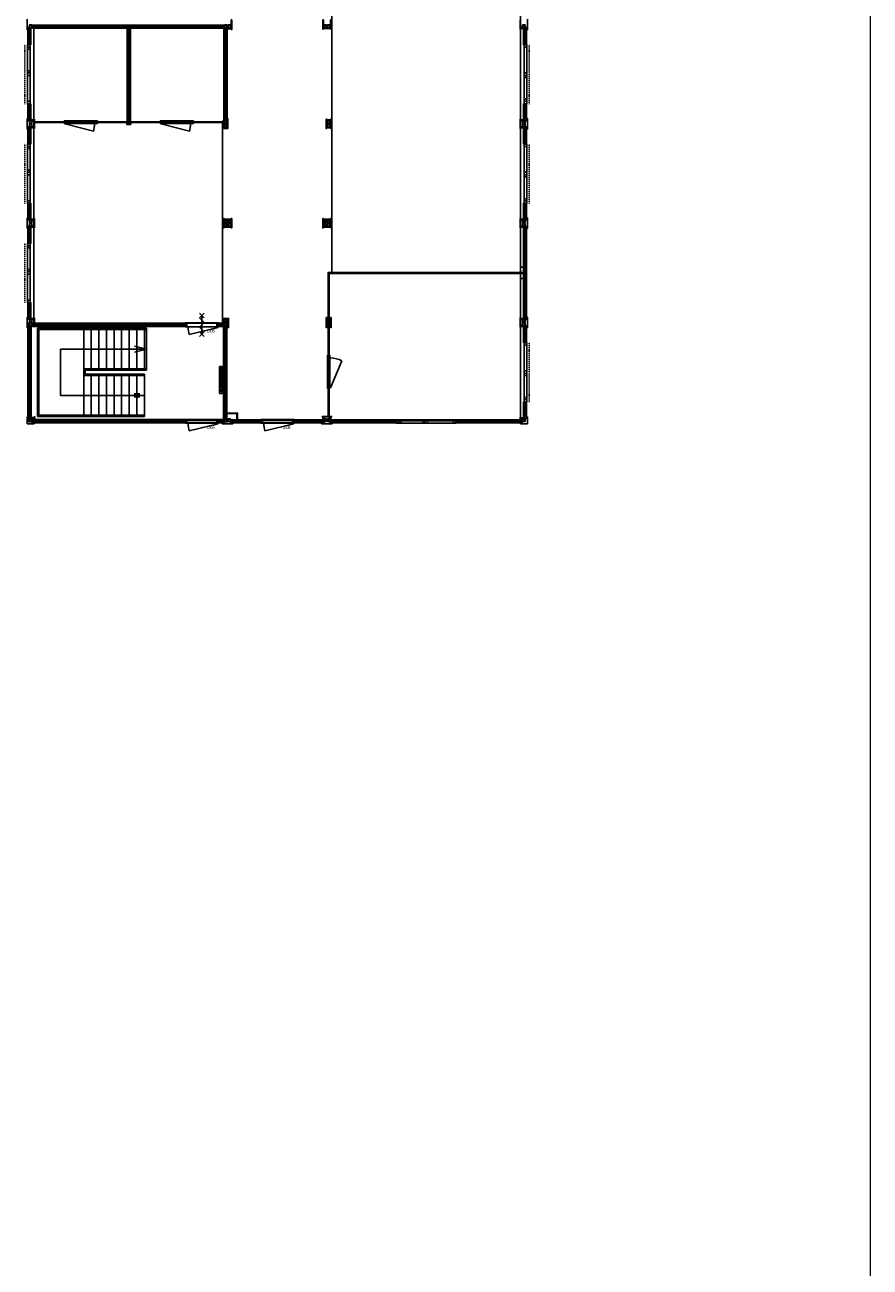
# Model space of a CAD drawing. Header units: inches. Extents: x 15 to 546804, y -66 to 267312.
# Tile 465 of 478: x 493437 to 519052, y 80943 to 118579. Entities that reach past the tile are written whole.
import ezdxf
from ezdxf.enums import TextEntityAlignment as Align

# ---------------------------------------------------------------- set-up
doc = ezdxf.new("R2010")
doc.units = ezdxf.units.IN
doc.header["$MEASUREMENT"] = 0
doc.linetypes.add('DASHDOT', pattern=[1, 0.5, -0.25, 0, -0.25])
doc.linetypes.add('DASHED', pattern=[0.75, 0.5, -0.25])
doc.layers.add('812', color=221, linetype='Continuous', plot=False)
doc.layers.add('hulplijn', color=140, linetype='Continuous', plot=False)
doc.layers.add('A-1030-BE', color=7, linetype='Continuous')
doc.layers.add('inbraakbeveiliging', color=5, linetype='Continuous')
doc.styles.get("Standard").update_dxf_attribs({"font": 'arial.ttf'})
pattern_1 = [(135, (548368.89, -5960.46), (-22.097087, -22.097087), []), (225, (548368.89, -5960.46), (22.097087, -22.097087), [])]
pattern_2 = [(135, (563402.89, -5960.46), (-22.097087, -22.097087), []), (225, (563402.89, -5960.46), (22.097087, -22.097087), [])]
pattern_3 = [(135, (548368.89, -8970.46), (-22.097087, -22.097087), []), (225, (548368.89, -8970.46), (22.097087, -22.097087), [])]

# ---------------------------------------------------------------- blocks, each defined once
blk = doc.blocks.new('BV30ZS')
for points in [[(-354, 71), (-212, -71)], [(-354, -71), (-212, 71)], [(283, 0), (-283, 0)], [(-212, 71), (-71, -71)], [(-71, -71), (71, 71)], [(71, 71), (212, -71)], [(212, 71), (354, -71)], [(212, -71), (354, 71)]]:
    blk.add_lwpolyline(points)
blk = doc.blocks.new('bi.dk.930.100')
for p, q in [((1010, 120), (0, 120)), ((0, 120), (0, 0)), ((0, 0), (1010, 0)), ((50, 120), (50, 0)), ((960, 0), (960, 120)), ((1010, 0), (1010, 120))]:
    blk.add_line(p, q)
at = {"flags": 128}
blk.add_lwpolyline([(17, -15), (889, -226)], dxfattribs=at)
blk.add_arc((24, 29), 902, 343.5738, 357.2113)
blk = doc.blocks.new('elekkachel2000')
for p, q in [((-410, -40), (-410, 40)), ((-410, 40), (410, 40)), ((-375, 25), (-375, -25)), ((-195, 25), (-375, 25)), ((-375, 0), (-195, 0)), ((-195, -25), (-195, 25)), ((-160, 25), (-160, -25)), ((20, 25), (-160, 25)), ((-160, 0), (20, 0)), ((20, -25), (20, 25)), ((55, 25), (55, -25)), ((235, 25), (55, 25)), ((55, 0), (235, 0)), ((235, -25), (235, 25)), ((410, 40), (410, -40)), ((410, -40), (-410, -40)), ((-375, -25), (-195, -25)), ((-160, -25), (20, -25)), ((55, -25), (235, -25))]:
    blk.add_line(p, q)
blk.add_circle((323, 0), 27)

msp = doc.modelspace()

# ---------------------------------------------------------------- hatches: boundary and pattern name
at = {"layer": 'A-1030-BE', "linetype": 'Continuous', "lineweight": 0}
h = msp.add_hatch(dxfattribs=at)
h.set_pattern_fill('ANSI37', scale=250, style=0)
h.set_pattern_definition([(45, (345652.85, 90948.53), (-22.097087, 22.097087), []), (135, (345652.85, 90948.53), (-22.097087, -22.097087), [])])
h.paths.add_polyline_path([(499488, 118479), (493654, 118479), (493654, 118579), (499488, 118579)])
h = msp.add_hatch(dxfattribs=at)
h.set_pattern_fill('ANSI37', scale=250, angle=90, style=0)
h.set_pattern_definition([(135, (548368.89, -2950.46), (-22.097087, -22.097087), []), (225, (548368.89, -2950.46), (22.097087, -22.097087), [])])
h.paths.add_polyline_path([(493529, 118496), (493529, 117978), (493609, 117978), (493609, 118496)])
h = msp.add_hatch(dxfattribs=at)
h.set_pattern_fill('ANSI37', scale=250, angle=90, style=0)
h.set_pattern_definition([(135, (551377.39, -2212.46), (-22.097087, -22.097087), []), (225, (551377.39, -2212.46), (22.097087, -22.097087), [])])
h.paths.add_polyline_path([(496537, 115580), (496537, 118479), (496637, 118479), (496637, 115580)])
h = msp.add_hatch(dxfattribs=at)
h.set_pattern_fill('ANSI37', scale=250, angle=90, style=0)
h.set_pattern_definition([(135, (554310.89, -2229.46), (-22.097087, -22.097087), []), (225, (554310.89, -2229.46), (22.097087, -22.097087), [])])
h.paths.add_polyline_path([(499471, 115672), (499471, 118496), (499571, 118496), (499571, 115672)])
h = msp.add_hatch(dxfattribs=at)
h.set_pattern_fill('ANSI37', scale=250, angle=90, style=0)
h.set_pattern_definition([(135, (563402.89, -2950.46), (-22.097087, -22.097087), []), (225, (563402.89, -2950.46), (22.097087, -22.097087), [])])
h.paths.add_polyline_path([(508563, 118496), (508563, 117978), (508643, 117978), (508643, 118496)])
h = msp.add_hatch(dxfattribs=at)
h.set_pattern_fill('ANSI37', scale=250, angle=90, style=0)
h.set_pattern_definition(pattern_1)
h.paths.add_polyline_path([(493529, 115672), (493529, 116190), (493609, 116190), (493609, 115672)])
h = msp.add_hatch(dxfattribs=at)
h.set_pattern_fill('ANSI37', scale=250, angle=90, style=0)
h.set_pattern_definition(pattern_2)
h.paths.add_polyline_path([(508563, 115672), (508563, 116190), (508643, 116190), (508643, 115672)])
h = msp.add_hatch(dxfattribs=at)
h.set_pattern_fill('ANSI37', scale=250, angle=90, style=0)
h.set_pattern_definition(pattern_1)
h.paths.add_polyline_path([(493529, 115486), (493529, 114968), (493609, 114968), (493609, 115486)])
h = msp.add_hatch(dxfattribs=at)
h.set_pattern_fill('ANSI37', scale=250, angle=90, style=0)
h.set_pattern_definition(pattern_2)
h.paths.add_polyline_path([(508563, 115486), (508563, 114968), (508643, 114968), (508643, 115486)])
h = msp.add_hatch(dxfattribs=at)
h.set_pattern_fill('ANSI37', scale=250, angle=90, style=0)
h.set_pattern_definition(pattern_3)
h.paths.add_polyline_path([(493529, 112662), (493529, 113180), (493609, 113180), (493609, 112662)])
h = msp.add_hatch(dxfattribs=at)
h.set_pattern_fill('ANSI37', scale=250, angle=90, style=0)
h.set_pattern_definition([(135, (563402.89, -6602.976), (-22.097087, -22.097087), []), (225, (563402.89, -6602.976), (22.097087, -22.097087), [])])
h.paths.add_polyline_path([(508563, 112662), (508563, 113180), (508643, 113180), (508643, 112662)])
h = msp.add_hatch(dxfattribs=at)
h.set_pattern_fill('ANSI37', scale=250, angle=90, style=0)
h.set_pattern_definition(pattern_3)
h.paths.add_polyline_path([(493529, 112476), (493529, 111958), (493609, 111958), (493609, 112476)])
h = msp.add_hatch(dxfattribs=at)
h.set_pattern_fill('ANSI37', scale=250, angle=90, style=0)
h.set_pattern_definition(pattern_2)
h.paths.add_polyline_path([(508563, 109652), (508563, 112476), (508643, 112476), (508643, 109652)])
h = msp.add_hatch(dxfattribs=at)
h.set_pattern_fill('ANSI37', scale=250, angle=90, style=0)
h.set_pattern_definition(pattern_1)
h.paths.add_polyline_path([(493529, 109652), (493529, 110170), (493609, 110170), (493609, 109652)])
h = msp.add_hatch(dxfattribs=at)
h.set_pattern_fill('ANSI37', scale=250, style=0)
h.set_pattern_definition([(45, (345664.85, 99990.53), (-22.097087, 22.097087), []), (135, (345664.85, 99990.53), (-22.097087, -22.097087), [])])
h.paths.add_polyline_path([(498299, 109437), (493666, 109437), (493666, 109537), (498299, 109537)])
h = msp.add_hatch(dxfattribs=at)
h.set_pattern_fill('ANSI37', scale=250, style=0)
h.set_pattern_definition([(45, (351307.85, 99990.53), (-22.097087, 22.097087), []), (135, (351307.85, 99990.53), (-22.097087, -22.097087), [])])
h.paths.add_polyline_path([(499476, 109437), (499309, 109437), (499309, 109537), (499476, 109537)])
h = msp.add_hatch(dxfattribs=at)
h.set_pattern_fill('ANSI37', scale=250, angle=90, style=0)
h.set_pattern_definition([(135, (548368.89, -8958.46), (-22.097087, -22.097087), []), (225, (548368.89, -8958.46), (22.097087, -22.097087), [])])
h.paths.add_polyline_path([(493529, 106654), (493529, 109454), (493609, 109454), (493609, 106654)])
h = msp.add_hatch(dxfattribs=at)
h.set_pattern_fill('ANSI37', scale=250, angle=90, style=0)
h.set_pattern_definition([(135, (554298.89, 6889.972), (-22.097087, -22.097087), []), (225, (554298.89, 6889.972), (22.097087, -22.097087), [])])
h.paths.add_polyline_path([(499459, 109454), (499459, 106654), (499559, 106654), (499559, 109454)])
h = msp.add_hatch(dxfattribs=at)
h.set_pattern_fill('ANSI37', scale=250, angle=90, style=0)
h.set_pattern_definition([(135, (563402.89, -6664.46), (-22.097087, -22.097087), []), (225, (563402.89, -6664.46), (22.097087, -22.097087), [])])
h.paths.add_polyline_path([(508563, 108948), (508563, 109466), (508643, 109466), (508643, 108948)])
h = msp.add_hatch(dxfattribs=at)
h.set_pattern_fill('ANSI37', scale=250, angle=90, style=0)
h.set_pattern_definition([(135, (563402.89, -8970.46), (-22.097087, -22.097087), []), (225, (563402.89, -8970.46), (22.097087, -22.097087), [])])
h.paths.add_polyline_path([(508563, 106642), (508563, 107160), (508643, 107160), (508643, 106642)])
h = msp.add_hatch(dxfattribs=at)
h.set_pattern_fill('ANSI37', scale=250, style=0)
h.set_pattern_definition([(45, (378053.85, 51756.53), (-22.097087, 22.097087), []), (135, (378053.85, 51756.53), (-22.097087, -22.097087), [])])
h.paths.add_polyline_path([(493666, 106597), (498299, 106597), (498299, 106517), (493666, 106517)])
h = msp.add_hatch(dxfattribs=at)
h.set_pattern_fill('ANSI37', scale=250, style=0)
h.set_pattern_definition([(45, (382578.35, 51756.53), (-22.097087, 22.097087), []), (135, (382578.35, 51756.53), (-22.097087, -22.097087), [])])
h.paths.add_polyline_path([(499309, 106597), (499476, 106597), (499476, 106517), (499309, 106517)])
h = msp.add_hatch(dxfattribs=at)
h.set_pattern_fill('ANSI37', scale=250, style=0)
h.set_pattern_definition([(45, (382943.35, 51756.53), (-22.097087, 22.097087), []), (135, (382943.35, 51756.53), (-22.097087, -22.097087), [])])
h.paths.add_polyline_path([(499674, 106597), (500593, 106597), (500593, 106517), (499674, 106517)])
h = msp.add_hatch(dxfattribs=at)
h.set_pattern_fill('ANSI37', scale=250, style=0)
h.set_pattern_definition([(45, (384872.85, 51756.53), (-22.097087, 22.097087), []), (135, (384872.85, 51756.53), (-22.097087, -22.097087), [])])
h.paths.add_polyline_path([(501603, 106597), (502498, 106597), (502498, 106517), (501603, 106517)])
h = msp.add_hatch(dxfattribs=at)
h.set_pattern_fill('ANSI37', scale=250, style=0)
h.set_pattern_definition([(45, (387071.85, 51756.53), (-22.097087, 22.097087), []), (135, (387071.85, 51756.53), (-22.097087, -22.097087), [])])
h.paths.add_polyline_path([(502684, 106597), (504697, 106597), (504697, 106517), (502684, 106517)])
h = msp.add_hatch(dxfattribs=at)
h.set_pattern_fill('ANSI37', scale=250, style=0)
h.set_pattern_definition([(45, (390882.85, 51756.53), (-22.097087, 22.097087), []), (135, (390882.85, 51756.53), (-22.097087, -22.097087), [])])
h.paths.add_polyline_path([(506495, 106597), (508508, 106597), (508508, 106517), (506495, 106517)])

# ---------------------------------------------------------------- linework, layer by layer
at = {"layer": '812', "color": 7, "elevation": 850}
for points in [[(502744, 121580), (508461, 121580), (508461, 111077), (502744, 111077)], [(493711, 118479), (496537, 118479), (496537, 115645), (493711, 115645)], [(496637, 118479), (499471, 118479), (499471, 115645), (496637, 115645)], [(493711, 115618), (499428, 115618), (499428, 109537), (493711, 109537)], [(502657, 111050), (508461, 111050), (508461, 106609), (502657, 106609)]]:
    msp.add_lwpolyline(points, close=True, dxfattribs=at)
at = {"layer": 'A-1030-BE', "color": 7}
for p, q in [((493506, 118749, 850), (493506, 118429, 850)), ((493507, 118748, 850), (493507, 118429, 850)), ((508665, 118748, 850), (508665, 118429, 850)), ((508666, 118749, 850), (508666, 118429, 850)), ((493506, 118429, 850), (493527, 118429, 850)), ((493507, 118429, 850), (493528, 118429, 850)), ((493527, 118429, 850), (493527, 118409, 850)), ((493528, 118429, 850), (493528, 118409, 850)), ((493529, 118429, 850), (493529, 118409, 850)), ((508643, 118429, 850), (508643, 118409, 850)), ((508665, 118429, 850), (508644, 118429, 850)), ((508666, 118429, 850), (508644, 118429, 850)), ((508644, 118429, 850), (508644, 118409, 850)), ((508644, 118429, 850), (508644, 118409, 850)), ((493506, 115739, 850), (493527, 115739, 850)), ((493506, 115739, 850), (493506, 115419, 850)), ((493507, 115738, 850), (493528, 115738, 850)), ((493507, 115738, 850), (493507, 115419, 850)), ((493527, 115739, 850), (493527, 115758, 850)), ((493528, 115738, 850), (493528, 115759, 850)), ((493529, 115739, 850), (493529, 115758, 850)), ((496527, 115563, 850), (496527, 115588, 850)), ((496527, 115588, 850), (496536, 115588, 850)), ((496644, 115560, 850), (496530, 115560, 850)), ((496536, 115580, 850), (496536, 115588, 850)), ((496638, 115580, 850), (496536, 115580, 850)), ((496638, 115588, 850), (496647, 115588, 850)), ((496638, 115580, 850), (496638, 115588, 850)), ((496647, 115588, 850), (496647, 115563, 850)), ((508643, 115739, 850), (508643, 115758, 850)), ((508644, 115738, 850), (508644, 115759, 850)), ((508644, 115739, 850), (508644, 115758, 850)), ((508666, 115739, 850), (508644, 115739, 850)), ((508665, 115738, 850), (508644, 115738, 850)), ((508665, 115738, 850), (508665, 115419, 850)), ((508666, 115739, 850), (508666, 115419, 850)), ((493506, 115419, 850), (493527, 115419, 850)), ((493507, 115419, 850), (493528, 115419, 850)), ((493527, 115419, 850), (493527, 115399, 850)), ((493528, 115419, 850), (493528, 115399, 850)), ((493529, 115419, 850), (493529, 115399, 850)), ((508643, 115419, 850), (508643, 115399, 850)), ((508665, 115419, 850), (508644, 115419, 850)), ((508666, 115419, 850), (508644, 115419, 850)), ((508644, 115419, 850), (508644, 115399, 850)), ((508644, 115419, 850), (508644, 115399, 850)), ((493506, 112729, 850), (493527, 112729, 850)), ((493506, 112729, 850), (493506, 112409, 850)), ((493507, 112728, 850), (493528, 112728, 850)), ((493507, 112728, 850), (493507, 112409, 850)), ((493527, 112729, 850), (493527, 112748, 850)), ((493528, 112728, 850), (493528, 112749, 850)), ((493529, 112729, 850), (493529, 112748, 850)), ((508643, 112729, 850), (508643, 112748, 850)), ((508644, 112728, 850), (508644, 112749, 850)), ((508644, 112729, 850), (508644, 112748, 850)), ((508666, 112729, 850), (508644, 112729, 850)), ((508665, 112728, 850), (508644, 112728, 850)), ((508665, 112728, 850), (508665, 112409, 850)), ((508666, 112729, 850), (508666, 112409, 850)), ((493506, 112409, 850), (493527, 112409, 850)), ((493507, 112409, 850), (493528, 112409, 850)), ((493527, 112409, 850), (493527, 112389, 850)), ((493528, 112409, 850), (493528, 112389, 850)), ((493529, 112409, 850), (493529, 112389, 850)), ((508643, 112409, 850), (508643, 112389, 850)), ((508665, 112409, 850), (508644, 112409, 850)), ((508666, 112409, 850), (508644, 112409, 850)), ((508644, 112409, 850), (508644, 112389, 850)), ((508644, 112409, 850), (508644, 112389, 850)), ((508461, 111234, 850), (508551, 111234, 850)), ((508461, 110894, 850), (508551, 110894, 850)), ((493506, 109719, 850), (493527, 109719, 850)), ((493506, 109719, 850), (493506, 109399, 850)), ((493507, 109718, 850), (493528, 109718, 850)), ((493507, 109718, 850), (493507, 109399, 850)), ((493527, 109719, 850), (493527, 109738, 850)), ((493528, 109718, 850), (493528, 109739, 850)), ((493529, 109719, 850), (493529, 109738, 850)), ((508643, 109719, 850), (508643, 109738, 850)), ((508644, 109718, 850), (508644, 109739, 850)), ((508644, 109719, 850), (508644, 109738, 850)), ((508666, 109719, 850), (508644, 109719, 850)), ((508665, 109718, 850), (508644, 109718, 850)), ((508665, 109718, 850), (508665, 109399, 850)), ((508666, 109719, 850), (508666, 109399, 850)), ((493506, 109399, 850), (493527, 109399, 850)), ((493507, 109399, 850), (493528, 109399, 850)), ((493527, 109399, 850), (493527, 109379, 850)), ((493528, 109399, 850), (493528, 109379, 850)), ((493529, 109399, 850), (493529, 109379, 850)), ((508643, 109399, 850), (508643, 109379, 850)), ((508665, 109399, 850), (508644, 109399, 850)), ((508666, 109399, 850), (508644, 109399, 850)), ((508644, 109399, 850), (508644, 109379, 850)), ((508644, 109399, 850), (508644, 109379, 850)), ((497121, 108754, 850), (496765, 108849, 850)), ((497121, 108754, 850), (494521, 108754, 850)), ((494521, 108754, 850), (494521, 107354, 850)), ((497121, 108754, 850), (496765, 108658, 850)), ((497061, 107354, 850), (494521, 107354, 850)), ((496917, 107400, 850), (496754, 107400, 850)), ((496917, 107308, 850), (496754, 107308, 850)), ((493506, 106494, 850), (493506, 106704, 850)), ((493506, 106704, 850), (493527, 106704, 850)), ((493507, 106494, 850), (493507, 106703, 850)), ((493507, 106703, 850), (493528, 106703, 850)), ((493527, 106704, 850), (493527, 106723, 850)), ((493528, 106703, 850), (493528, 106724, 850)), ((493528, 106704, 850), (493529, 106704, 850)), ((493529, 106704, 850), (493529, 106723, 850)), ((493715, 106516, 850), (493736, 106516, 850)), ((493715, 106494, 850), (493715, 106516, 850)), ((493716, 106517, 850), (493735, 106517, 850)), ((493716, 106516, 850), (493716, 106517, 850)), ((493716, 106515, 850), (493735, 106515, 850)), ((493716, 106494, 850), (493716, 106515, 850)), ((499422, 106516, 850), (499401, 106516, 850)), ((499421, 106517, 850), (499402, 106517, 850)), ((499421, 106515, 850), (499402, 106515, 850)), ((499421, 106494, 850), (499421, 106515, 850)), ((499422, 106494, 850), (499422, 106516, 850)), ((499740, 106494, 850), (499740, 106516, 850)), ((499740, 106516, 850), (499761, 106516, 850)), ((499741, 106517, 850), (499760, 106517, 850)), ((499741, 106494, 850), (499741, 106515, 850)), ((499741, 106515, 850), (499760, 106515, 850)), ((502432, 106516, 850), (502411, 106516, 850)), ((502431, 106517, 850), (502412, 106517, 850)), ((502431, 106515, 850), (502412, 106515, 850)), ((502431, 106494, 850), (502431, 106515, 850)), ((502432, 106494, 850), (502432, 106516, 850)), ((502750, 106494, 850), (502750, 106516, 850)), ((502750, 106516, 850), (502771, 106516, 850)), ((502751, 106517, 850), (502770, 106517, 850)), ((502751, 106494, 850), (502751, 106515, 850)), ((502751, 106515, 850), (502770, 106515, 850)), ((508457, 106516, 850), (508436, 106516, 850)), ((508456, 106517, 850), (508437, 106517, 850)), ((508456, 106515, 850), (508437, 106515, 850)), ((508456, 106516, 850), (508456, 106517, 850)), ((508456, 106494, 850), (508456, 106515, 850)), ((508457, 106494, 850), (508457, 106516, 850)), ((508643, 106704, 850), (508643, 106723, 850)), ((508644, 106704, 850), (508643, 106704, 850)), ((508644, 106703, 850), (508644, 106724, 850)), ((508644, 106704, 850), (508644, 106723, 850)), ((508666, 106704, 850), (508644, 106704, 850)), ((508665, 106703, 850), (508644, 106703, 850)), ((508665, 106494, 850), (508665, 106703, 850)), ((508666, 106494, 850), (508666, 106704, 850)), ((493716, 106494, 850), (493506, 106494, 850)), ((493715, 106494, 850), (493507, 106494, 850)), ((499421, 106494, 850), (499741, 106494, 850)), ((499422, 106494, 850), (499740, 106494, 850)), ((502751, 106494, 850), (502431, 106494, 850)), ((502750, 106494, 850), (502432, 106494, 850)), ((508456, 106494, 850), (508666, 106494, 850)), ((508457, 106494, 850), (508665, 106494, 850))]:
    msp.add_line(p, q, dxfattribs=at)
at = {"layer": 'A-1030-BE', "color": 7, "linetype": 'Continuous', "lineweight": 25, "ltscale": 10}
for p, q in [((493529, 117978, 850), (493529, 118496, 850)), ((493609, 117978, 850), (493609, 118496, 850)), ((493621, 117978, 850), (493621, 118496, 850)), ((499488, 118479, 850), (493666, 118479, 850)), ((496537, 118479, 850), (496537, 115580, 850)), ((496637, 118479, 850), (496637, 115580, 850)), ((499471, 118484, 850), (499471, 115684, 850)), ((499571, 118484, 850), (499571, 115684, 850)), ((508551, 118496, 850), (508551, 117978, 850)), ((508563, 118496, 850), (508563, 117978, 850)), ((508643, 118496, 850), (508643, 117978, 850)), ((493519, 117988, 850), (493519, 116180, 850)), ((493529, 117988, 850), (493519, 117988, 850)), ((493598, 117906, 850), (493519, 117906, 850)), ((493598, 117846, 850), (493519, 117846, 850)), ((493529, 117988, 850), (493529, 117978, 850)), ((493598, 117978, 850), (493529, 117978, 850)), ((493598, 116190, 850), (493598, 117978, 850)), ((508573, 117978, 850), (508573, 116190, 850)), ((508643, 117978, 850), (508573, 117978, 850)), ((508653, 117906, 850), (508573, 117906, 850)), ((508653, 117988, 850), (508643, 117988, 850)), ((508643, 117978, 850), (508643, 117988, 850)), ((508653, 116180, 850), (508653, 117988, 850)), ((493519, 117185, 850), (493598, 117185, 850)), ((493519, 117125, 850), (493598, 117125, 850)), ((508653, 117125, 850), (508573, 117125, 850)), ((493519, 117043, 850), (493598, 117043, 850)), ((508653, 117043, 850), (508573, 117043, 850)), ((508653, 116983, 850), (508573, 116983, 850)), ((508573, 116322, 850), (508653, 116322, 850)), ((493519, 116262, 850), (493598, 116262, 850)), ((493519, 116180, 850), (493529, 116180, 850)), ((493529, 116190, 850), (493529, 116180, 850)), ((493529, 116190, 850), (493598, 116190, 850)), ((493529, 115672, 850), (493529, 116190, 850)), ((493609, 115672, 850), (493609, 116190, 850)), ((493621, 115672, 850), (493621, 116190, 850)), ((508551, 116190, 850), (508551, 115672, 850)), ((508563, 116190, 850), (508563, 115672, 850)), ((508573, 116262, 850), (508653, 116262, 850)), ((508573, 116190, 850), (508643, 116190, 850)), ((508643, 116180, 850), (508643, 116190, 850)), ((508643, 116190, 850), (508643, 115672, 850)), ((508643, 116180, 850), (508653, 116180, 850)), ((494628, 115645, 850), (493729, 115645, 850)), ((494628, 115618, 850), (493729, 115618, 850)), ((495638, 115672, 850), (494628, 115672, 850)), ((494628, 115672, 850), (494628, 115592, 850)), ((494628, 115592, 850), (495638, 115592, 850)), ((494645, 115577, 850), (495515, 115358, 850)), ((494678, 115672, 850), (494678, 115592, 850)), ((495588, 115592, 850), (495588, 115672, 850)), ((495638, 115592, 850), (495638, 115672, 850)), ((496537, 115645, 850), (495638, 115645, 850)), ((496537, 115618, 850), (495638, 115618, 850)), ((496537, 115580, 850), (496637, 115580, 850)), ((497537, 115645, 850), (496637, 115645, 850)), ((497537, 115618, 850), (496637, 115618, 850)), ((498547, 115672, 850), (497537, 115672, 850)), ((497537, 115672, 850), (497537, 115592, 850)), ((497537, 115592, 850), (498547, 115592, 850)), ((497554, 115577, 850), (498424, 115358, 850)), ((497587, 115672, 850), (497587, 115592, 850)), ((498497, 115592, 850), (498497, 115672, 850)), ((498547, 115592, 850), (498547, 115672, 850)), ((499446, 115645, 850), (498547, 115645, 850)), ((499446, 115618, 850), (498547, 115618, 850)), ((493529, 114968, 850), (493529, 115486, 850)), ((493609, 114968, 850), (493609, 115486, 850)), ((493621, 114968, 850), (493621, 115486, 850)), ((508551, 115486, 850), (508551, 114968, 850)), ((508563, 115486, 850), (508563, 114968, 850)), ((508643, 115486, 850), (508643, 114968, 850)), ((493519, 114978, 850), (493519, 113170, 850)), ((493529, 114978, 850), (493519, 114978, 850)), ((493598, 114896, 850), (493519, 114896, 850)), ((493598, 114836, 850), (493519, 114836, 850)), ((493529, 114978, 850), (493529, 114968, 850)), ((493598, 114968, 850), (493529, 114968, 850)), ((493598, 113180, 850), (493598, 114968, 850)), ((508573, 114968, 850), (508573, 113180, 850)), ((508643, 114968, 850), (508573, 114968, 850)), ((508653, 114896, 850), (508573, 114896, 850)), ((508653, 114978, 850), (508643, 114978, 850)), ((508643, 114968, 850), (508643, 114978, 850)), ((508653, 113170, 850), (508653, 114978, 850)), ((493519, 114175, 850), (493598, 114175, 850)), ((493519, 114115, 850), (493598, 114115, 850)), ((508653, 114115, 850), (508573, 114115, 850)), ((493519, 114033, 850), (493598, 114033, 850)), ((508653, 114033, 850), (508573, 114033, 850)), ((508653, 113973, 850), (508573, 113973, 850)), ((508573, 113312, 850), (508653, 113312, 850)), ((493519, 113252, 850), (493598, 113252, 850)), ((493519, 113170, 850), (493529, 113170, 850)), ((493529, 113180, 850), (493529, 113170, 850)), ((493529, 113180, 850), (493598, 113180, 850)), ((493529, 112662, 850), (493529, 113180, 850)), ((493609, 112662, 850), (493609, 113180, 850)), ((493621, 112662, 850), (493621, 113180, 850)), ((508551, 113180, 850), (508551, 112662, 850)), ((508563, 113180, 850), (508563, 112662, 850)), ((508573, 113252, 850), (508653, 113252, 850)), ((508573, 113180, 850), (508643, 113180, 850)), ((508643, 113170, 850), (508643, 113180, 850)), ((508643, 113180, 850), (508643, 112662, 850)), ((508643, 113170, 850), (508653, 113170, 850)), ((493529, 111958, 850), (493529, 112476, 850)), ((493609, 111958, 850), (493609, 112476, 850)), ((493621, 111958, 850), (493621, 112476, 850)), ((508551, 112476, 850), (508551, 109652, 850)), ((508563, 112476, 850), (508563, 109652, 850)), ((508643, 112476, 850), (508643, 109652, 850)), ((493519, 111968, 850), (493519, 110160, 850)), ((493529, 111968, 850), (493519, 111968, 850)), ((493598, 111886, 850), (493519, 111886, 850)), ((493598, 111826, 850), (493519, 111826, 850)), ((493529, 111968, 850), (493529, 111958, 850)), ((493598, 111958, 850), (493529, 111958, 850)), ((493598, 110170, 850), (493598, 111958, 850)), ((493519, 111165, 850), (493598, 111165, 850)), ((493519, 111105, 850), (493598, 111105, 850)), ((502630, 109694, 850), (502630, 111077, 850)), ((502630, 111077, 850), (508551, 111077, 850)), ((502657, 109694, 850), (502657, 111027, 850)), ((502680, 111050, 850), (508551, 111050, 850)), ((493519, 111023, 850), (493598, 111023, 850)), ((493519, 110242, 850), (493598, 110242, 850)), ((493529, 110170, 850), (493529, 110160, 850)), ((493529, 110170, 850), (493598, 110170, 850)), ((493529, 109652, 850), (493529, 110170, 850)), ((493609, 109652, 850), (493609, 110170, 850)), ((493621, 109652, 850), (493621, 110170, 850)), ((498299, 109537, 850), (493666, 109537, 850)), ((499476, 109537, 850), (499309, 109537, 850)), ((493529, 106654, 850), (493529, 109454, 850)), ((493609, 106654, 850), (493609, 109454, 850)), ((493621, 106654, 850), (493621, 109454, 850)), ((493633, 106654, 850), (493633, 109454, 850)), ((498299, 109437, 850), (493666, 109437, 850)), ((493821, 106714, 850), (493821, 109394, 850)), ((495221, 109394, 850), (493821, 109394, 850)), ((493861, 109354, 850), (497121, 109354, 850)), ((493861, 106754, 850), (493861, 109354, 850)), ((495221, 109394, 850), (497121, 109394, 850)), ((495221, 108357, 850), (495221, 109354, 850)), ((495451, 108154, 850), (495451, 109354, 850)), ((495681, 108154, 850), (495681, 109354, 850)), ((495911, 108154, 850), (495911, 109354, 850)), ((496141, 108154, 850), (496141, 109354, 850)), ((496371, 108154, 850), (496371, 109354, 850)), ((496601, 108154, 850), (496601, 109354, 850)), ((496831, 108154, 850), (496831, 109354, 850)), ((496831, 108154, 850), (496831, 109354, 850)), ((497061, 108154, 850), (497061, 109354, 850)), ((497121, 108114, 850), (497121, 109394, 850)), ((499476, 109437, 850), (499309, 109437, 850)), ((499459, 109454, 850), (499459, 106654, 850)), ((499559, 109454, 850), (499559, 106654, 850)), ((502630, 108575, 850), (502630, 109424, 850)), ((502657, 108575, 850), (502657, 109424, 850)), ((508551, 109466, 850), (508551, 108948, 850)), ((508563, 109466, 850), (508563, 108948, 850)), ((508643, 109466, 850), (508643, 108948, 850)), ((508573, 108948, 850), (508573, 107160, 850)), ((508643, 108948, 850), (508573, 108948, 850)), ((508653, 108876, 850), (508573, 108876, 850)), ((508653, 108958, 850), (508643, 108958, 850)), ((508643, 108948, 850), (508643, 108958, 850)), ((508653, 107150, 850), (508653, 108958, 850)), ((502604, 108575, 850), (502604, 107565, 850)), ((502684, 108575, 850), (502604, 108575, 850)), ((502684, 108525, 850), (502604, 108525, 850)), ((502684, 107565, 850), (502684, 108575, 850)), ((502699, 107582, 850), (503047, 108402, 850)), ((495221, 106754, 850), (495221, 108357, 850)), ((495221, 108154, 850), (497121, 108154, 850)), ((495261, 108114, 850), (497121, 108114, 850)), ((508653, 108095, 850), (508573, 108095, 850)), ((495221, 107954, 850), (497061, 107954, 850)), ((495261, 107994, 850), (497061, 107994, 850)), ((495451, 106754, 850), (495451, 107954, 850)), ((495681, 106754, 850), (495681, 107954, 850)), ((495911, 106754, 850), (495911, 107954, 850)), ((496141, 106754, 850), (496141, 107954, 850)), ((496371, 106754, 850), (496371, 107954, 850)), ((496601, 106754, 850), (496601, 107954, 850)), ((496831, 106754, 850), (496831, 107954, 850)), ((496831, 106754, 850), (496831, 107954, 850)), ((497061, 106714, 850), (497061, 107994, 850)), ((508653, 108013, 850), (508573, 108013, 850)), ((508653, 107953, 850), (508573, 107953, 850)), ((502604, 107615, 850), (502684, 107615, 850)), ((502604, 107565, 850), (502684, 107565, 850)), ((502630, 106717, 850), (502630, 107565, 850)), ((502657, 106717, 850), (502657, 107565, 850)), ((508573, 107292, 850), (508653, 107292, 850)), ((508551, 107160, 850), (508551, 106642, 850)), ((508563, 107160, 850), (508563, 106642, 850)), ((508573, 107232, 850), (508653, 107232, 850)), ((508573, 107160, 850), (508643, 107160, 850)), ((508643, 107150, 850), (508643, 107160, 850)), ((508643, 107160, 850), (508643, 106642, 850)), ((508643, 107150, 850), (508653, 107150, 850)), ((499476, 106621, 850), (493666, 106621, 850)), ((499476, 106609, 850), (493666, 106609, 850)), ((499476, 106597, 850), (493666, 106597, 850)), ((499476, 106517, 850), (493666, 106517, 850)), ((493821, 106714, 850), (497061, 106714, 850)), ((493861, 106754, 850), (497061, 106754, 850)), ((499476, 106609, 850), (499476, 106517, 850)), ((502498, 106609, 850), (499674, 106609, 850)), ((502498, 106597, 850), (499674, 106597, 850)), ((502498, 106517, 850), (499674, 106517, 850)), ((504707, 106609, 850), (502684, 106609, 850)), ((504707, 106597, 850), (502684, 106597, 850)), ((504707, 106517, 850), (502684, 106517, 850)), ((504697, 106517, 850), (504697, 106507, 850)), ((504697, 106517, 850), (504707, 106517, 850)), ((504707, 106609, 850), (504707, 106517, 850)), ((506495, 106586, 850), (504707, 106586, 850)), ((504707, 106586, 850), (504707, 106517, 850)), ((504779, 106586, 850), (504779, 106507, 850)), ((504839, 106586, 850), (504839, 106507, 850)), ((505500, 106507, 850), (505500, 106586, 850)), ((505560, 106507, 850), (505560, 106586, 850)), ((505642, 106507, 850), (505642, 106586, 850)), ((506423, 106507, 850), (506423, 106586, 850)), ((508518, 106609, 850), (506495, 106609, 850)), ((506495, 106609, 850), (506495, 106517, 850)), ((508518, 106597, 850), (506495, 106597, 850)), ((506495, 106517, 850), (506495, 106586, 850)), ((508518, 106517, 850), (506495, 106517, 850)), ((506495, 106517, 850), (506505, 106517, 850)), ((506505, 106507, 850), (506505, 106517, 850)), ((504697, 106507, 850), (506505, 106507, 850))]:
    msp.add_line(p, q, dxfattribs=at)
at = {"layer": 'A-1030-BE', "color": 7, "linetype": 'DASHDOT', "ltscale": 12}
for p, q in [((493711, 115702, 850), (493711, 118479, 850)), ((508461, 115702, 850), (508461, 118466, 850)), ((493437, 116180, 850), (493437, 117988, 850)), ((508723, 116180, 850), (508723, 117988, 850)), ((493711, 112692, 850), (493711, 115456, 850)), ((508461, 112692, 850), (508461, 115456, 850)), ((493437, 113170, 850), (493437, 114978, 850)), ((508723, 113170, 850), (508723, 114978, 850)), ((493711, 109682, 850), (493711, 112446, 850)), ((508461, 112446, 850), (508461, 111234, 850)), ((493437, 110160, 850), (493437, 111968, 850)), ((508461, 109682, 850), (508461, 110894, 850)), ((508461, 106672, 850), (508461, 109436, 850)), ((508723, 107150, 850), (508723, 108958, 850))]:
    msp.add_line(p, q, dxfattribs=at)
at = {"layer": 'A-1030-BE', "color": 7, "linetype": 'DASHED', "lineweight": 13, "ltscale": 10, "elevation": 850}
for points in [[(502744, 121638), (502744, 111077)], [(499428, 115618), (499428, 109685)]]:
    msp.add_lwpolyline(points, dxfattribs=at)
at = {"layer": 'A-1030-BE', "color": 7, "linetype": 'Continuous', "lineweight": 25, "ltscale": 10, "elevation": 850}
for points in [[(493574, 118496), (493654, 118496), (493654, 118576), (493574, 118576)], [(493580, 118502), (493648, 118502), (493648, 118570), (493580, 118570)], [(499568, 118496), (499488, 118496), (499488, 118576), (499568, 118576)], [(499562, 118502), (499494, 118502), (499494, 118570), (499562, 118570)], [(499674, 118576), (499674, 118496), (499594, 118496), (499594, 118576)], [(499668, 118570), (499668, 118502), (499600, 118502), (499600, 118570)], [(499689, 118436), (499689, 118727), (499707, 118727), (499707, 118436)], [(502483, 118448), (502483, 118730), (502465, 118730), (502465, 118448)], [(502498, 118576), (502498, 118496), (502578, 118496), (502578, 118576)], [(502504, 118570), (502504, 118502), (502572, 118502), (502572, 118570)], [(502604, 118496), (502684, 118496), (502684, 118576), (502604, 118576)], [(502610, 118502), (502678, 118502), (502678, 118570), (502610, 118570)], [(502699, 118448), (502699, 118730), (502717, 118730), (502717, 118448)], [(508443, 118448), (508443, 118730), (508461, 118730), (508461, 118448)], [(508598, 118496), (508518, 118496), (508518, 118576), (508598, 118576)], [(508592, 118502), (508524, 118502), (508524, 118570), (508592, 118570)], [(499689, 118454), (499689, 118484), (499571, 118484), (499571, 118454)], [(502699, 118466), (502699, 118496), (502483, 118496), (502483, 118466)], [(508461, 118466), (508461, 118496), (508551, 118496), (508551, 118466)], [(493574, 115672), (493654, 115672), (493654, 115592), (493574, 115592)], [(493574, 115486), (493654, 115486), (493654, 115566), (493574, 115566)], [(493580, 115666), (493648, 115666), (493648, 115598), (493580, 115598)], [(493580, 115492), (493648, 115492), (493648, 115560), (493580, 115560)], [(493711, 115672), (493711, 115702), (493621, 115702), (493621, 115672)], [(493729, 115438), (493729, 115720), (493711, 115720), (493711, 115438)], [(499476, 115459), (499476, 115684), (499446, 115684), (499446, 115459)], [(499568, 115672), (499488, 115672), (499488, 115592), (499568, 115592)], [(499568, 115486), (499488, 115486), (499488, 115566), (499568, 115566)], [(499562, 115666), (499494, 115666), (499494, 115598), (499562, 115598)], [(499562, 115492), (499494, 115492), (499494, 115560), (499562, 115560)], [(499571, 115441), (499571, 115732), (499589, 115732), (499589, 115441)], [(502589, 115438), (502589, 115720), (502571, 115720), (502571, 115438)], [(502699, 115672), (502699, 115702), (502589, 115702), (502589, 115672)], [(502604, 115672), (502684, 115672), (502684, 115592), (502604, 115592)], [(502604, 115486), (502684, 115486), (502684, 115566), (502604, 115566)], [(502610, 115666), (502678, 115666), (502678, 115598), (502610, 115598)], [(502610, 115492), (502678, 115492), (502678, 115560), (502610, 115560)], [(502699, 115438), (502699, 115720), (502717, 115720), (502717, 115438)], [(508443, 115438), (508443, 115720), (508461, 115720), (508461, 115438)], [(508461, 115672), (508461, 115702), (508551, 115702), (508551, 115672)], [(508598, 115672), (508518, 115672), (508518, 115592), (508598, 115592)], [(508598, 115486), (508518, 115486), (508518, 115566), (508598, 115566)], [(508592, 115666), (508524, 115666), (508524, 115598), (508592, 115598)], [(508592, 115492), (508524, 115492), (508524, 115560), (508592, 115560)], [(493711, 115456), (493711, 115486), (493621, 115486), (493621, 115456)], [(499428, 115459), (499571, 115459), (499571, 115441), (499428, 115441)], [(502699, 115456), (502699, 115486), (502589, 115486), (502589, 115456)], [(508461, 115456), (508461, 115486), (508551, 115486), (508551, 115456)], [(493574, 112662), (493654, 112662), (493654, 112582), (493574, 112582)], [(493574, 112476), (493654, 112476), (493654, 112556), (493574, 112556)], [(493580, 112656), (493648, 112656), (493648, 112588), (493580, 112588)], [(493580, 112482), (493648, 112482), (493648, 112550), (493580, 112550)], [(493711, 112662), (493711, 112692), (493621, 112692), (493621, 112662)], [(493729, 112428), (493729, 112710), (493711, 112710), (493711, 112428)], [(499473, 112428), (499473, 112710), (499455, 112710), (499455, 112428)], [(499689, 112662), (499689, 112692), (499473, 112692), (499473, 112662)], [(499568, 112662), (499488, 112662), (499488, 112582), (499568, 112582)], [(499568, 112476), (499488, 112476), (499488, 112556), (499568, 112556)], [(499562, 112656), (499494, 112656), (499494, 112588), (499562, 112588)], [(499562, 112482), (499494, 112482), (499494, 112550), (499562, 112550)], [(499674, 112582), (499674, 112662), (499594, 112662), (499594, 112582)], [(499674, 112556), (499674, 112476), (499594, 112476), (499594, 112556)], [(499668, 112588), (499668, 112656), (499600, 112656), (499600, 112588)], [(499668, 112550), (499668, 112482), (499600, 112482), (499600, 112550)], [(499689, 112428), (499689, 112710), (499707, 112710), (499707, 112428)], [(502483, 112428), (502483, 112710), (502465, 112710), (502465, 112428)], [(502699, 112662), (502699, 112692), (502483, 112692), (502483, 112662)], [(502498, 112582), (502498, 112662), (502578, 112662), (502578, 112582)], [(502498, 112556), (502498, 112476), (502578, 112476), (502578, 112556)], [(502504, 112588), (502504, 112656), (502572, 112656), (502572, 112588)], [(502504, 112550), (502504, 112482), (502572, 112482), (502572, 112550)], [(502604, 112662), (502684, 112662), (502684, 112582), (502604, 112582)], [(502604, 112476), (502684, 112476), (502684, 112556), (502604, 112556)], [(502610, 112656), (502678, 112656), (502678, 112588), (502610, 112588)], [(502610, 112482), (502678, 112482), (502678, 112550), (502610, 112550)], [(502699, 112428), (502699, 112710), (502717, 112710), (502717, 112428)], [(508443, 112428), (508443, 112710), (508461, 112710), (508461, 112428)], [(508461, 112662), (508461, 112692), (508551, 112692), (508551, 112662)], [(508598, 112662), (508518, 112662), (508518, 112582), (508598, 112582)], [(508598, 112476), (508518, 112476), (508518, 112556), (508598, 112556)], [(508592, 112656), (508524, 112656), (508524, 112588), (508592, 112588)], [(508592, 112482), (508524, 112482), (508524, 112550), (508592, 112550)], [(493711, 112446), (493711, 112476), (493621, 112476), (493621, 112446)], [(499689, 112446), (499689, 112476), (499473, 112476), (499473, 112446)], [(502699, 112446), (502699, 112476), (502483, 112476), (502483, 112446)], [(508461, 112446), (508461, 112476), (508551, 112476), (508551, 112446)], [(502680, 111027), (502680, 111077), (502630, 111077), (502630, 111027)], [(493666, 109558), (493562, 109558), (493562, 109454), (493666, 109454)], [(493574, 109652), (493654, 109652), (493654, 109572), (493574, 109572)], [(493574, 109466), (493654, 109466), (493654, 109546), (493574, 109546)], [(493580, 109646), (493648, 109646), (493648, 109578), (493580, 109578)], [(493580, 109472), (493648, 109472), (493648, 109540), (493580, 109540)], [(493711, 109652), (493711, 109682), (493621, 109682), (493621, 109652)], [(493729, 109537), (493729, 109700), (493711, 109700), (493711, 109537)], [(499428, 109667), (499595, 109667), (499595, 109685), (499428, 109685)], [(499476, 109667), (499476, 109537), (499446, 109537), (499446, 109667)], [(499580, 109558), (499476, 109558), (499476, 109454), (499580, 109454)], [(499568, 109652), (499488, 109652), (499488, 109572), (499568, 109572)], [(499568, 109466), (499488, 109466), (499488, 109546), (499568, 109546)], [(499562, 109646), (499494, 109646), (499494, 109578), (499562, 109578)], [(499562, 109472), (499494, 109472), (499494, 109540), (499562, 109540)], [(499595, 109685), (499595, 109406), (499613, 109406), (499613, 109685)], [(502589, 109406), (502589, 109712), (502571, 109712), (502571, 109406)], [(502699, 109664), (502699, 109694), (502589, 109694), (502589, 109664)], [(502604, 109652), (502684, 109652), (502684, 109572), (502604, 109572)], [(502604, 109466), (502684, 109466), (502684, 109546), (502604, 109546)], [(502610, 109646), (502678, 109646), (502678, 109578), (502610, 109578)], [(502610, 109472), (502678, 109472), (502678, 109540), (502610, 109540)], [(502699, 109406), (502699, 109712), (502717, 109712), (502717, 109406)], [(508443, 109418), (508443, 109700), (508461, 109700), (508461, 109418)], [(508461, 109652), (508461, 109682), (508551, 109682), (508551, 109652)], [(508598, 109652), (508518, 109652), (508518, 109572), (508598, 109572)], [(508598, 109466), (508518, 109466), (508518, 109546), (508598, 109546)], [(508592, 109646), (508524, 109646), (508524, 109578), (508592, 109578)], [(508592, 109472), (508524, 109472), (508524, 109540), (508592, 109540)], [(499595, 109454), (499595, 109424), (499559, 109424), (499559, 109454)], [(502699, 109424), (502699, 109454), (502589, 109454), (502589, 109424)], [(508461, 109436), (508461, 109466), (508551, 109466), (508551, 109436)], [(493666, 106654), (493562, 106654), (493562, 106550), (493666, 106550)], [(493574, 106642), (493654, 106642), (493654, 106562), (493574, 106562)], [(493580, 106636), (493648, 106636), (493648, 106568), (493580, 106568)], [(493723, 106654), (493723, 106684), (493633, 106684), (493633, 106654)], [(493741, 106621), (493741, 106702), (493723, 106702), (493723, 106621)], [(499580, 106654), (499476, 106654), (499476, 106550), (499580, 106550)], [(499568, 106642), (499488, 106642), (499488, 106562), (499568, 106562)], [(499562, 106636), (499494, 106636), (499494, 106568), (499562, 106568)], [(499866, 106801), (499866, 106819), (499559, 106819), (499559, 106801)], [(499674, 106562), (499674, 106642), (499594, 106642), (499594, 106562)], [(499668, 106568), (499668, 106636), (499600, 106636), (499600, 106568)], [(499866, 106609), (499884, 106609), (499884, 106819), (499866, 106819)], [(502450, 106717), (502732, 106717), (502732, 106699), (502450, 106699)], [(502468, 106699), (502498, 106699), (502498, 106609), (502468, 106609)], [(502498, 106562), (502498, 106642), (502578, 106642), (502578, 106562)], [(502504, 106568), (502504, 106636), (502572, 106636), (502572, 106568)], [(502604, 106642), (502684, 106642), (502684, 106562), (502604, 106562)], [(502610, 106636), (502678, 106636), (502678, 106568), (502610, 106568)], [(502684, 106699), (502714, 106699), (502714, 106609), (502684, 106609)], [(508443, 106609), (508443, 106690), (508461, 106690), (508461, 106609)], [(508461, 106642), (508461, 106672), (508551, 106672), (508551, 106642)], [(508598, 106642), (508518, 106642), (508518, 106562), (508598, 106562)], [(508592, 106636), (508524, 106636), (508524, 106568), (508592, 106568)]]:
    msp.add_lwpolyline(points, close=True, dxfattribs=at)
at = {"layer": 'A-1030-BE', "color": 7, "elevation": 850}
for points in [[(499488, 115592), (499488, 115672), (499476, 115672), (499476, 115592)], [(499488, 115486), (499488, 115566), (499476, 115566), (499476, 115486)], [(502684, 109664), (502604, 109664), (502604, 109652), (502684, 109652)], [(502684, 109466), (502604, 109466), (502604, 109454), (502684, 109454)]]:
    msp.add_lwpolyline(points, close=True, dxfattribs=at)
at = {"layer": 'A-1030-BE', "color": 7, "linetype": 'Continuous', "lineweight": 25, "ltscale": 10, "elevation": 850}
msp.add_lwpolyline([(495261, 108114), (495261, 107994)], dxfattribs=at)
at = {"layer": 'A-1030-BE', "color": 7}
for centre, radius, start, end in [((493528, 118409, 850), 0.7, 180, 0), ((508644, 118409, 850), 0.7, 180, 0), ((493528, 115758, 850), 0.7, 0, 180), ((496530, 115563, 850), 3, 180, 270), ((496644, 115563, 850), 3, 270, 0), ((508644, 115758, 850), 0.7, 0, 180), ((493528, 115399, 850), 0.7, 180, 0), ((508644, 115399, 850), 0.7, 180, 0), ((493528, 112748, 850), 0.7, 0, 180), ((508644, 112748, 850), 0.7, 0, 180), ((493528, 112389, 850), 0.7, 180, 0), ((508644, 112389, 850), 0.7, 180, 0), ((493528, 109738, 850), 0.7, 0, 180), ((508644, 109738, 850), 0.7, 0, 180), ((493528, 109379, 850), 0.7, 180, 0), ((508644, 109379, 850), 0.7, 180, 0), ((493528, 106723, 850), 0.7, 0, 180), ((493735, 106516, 850), 0.7, 270, 90), ((499402, 106516, 850), 0.7, 90, 270), ((499760, 106516, 850), 0.7, 270, 90), ((502412, 106516, 850), 0.7, 90, 270), ((502770, 106516, 850), 0.7, 270, 90), ((508437, 106516, 850), 0.7, 90, 270), ((508644, 106723, 850), 0.7, 0, 180)]:
    msp.add_arc(centre, radius, start, end, dxfattribs=at)
at = {"layer": 'A-1030-BE', "color": 7, "linetype": 'Continuous', "lineweight": 25, "ltscale": 10}
for centre, start, end in [((494652, 115620, 850), 343.0744, 357.2113), ((497561, 115620, 850), 343.0744, 357.2113), ((502655, 107589, 850), 64.2389, 87.2113)]:
    msp.add_arc(centre, 902, start, end, dxfattribs=at)
at = {"layer": 'hulplijn', "color": 7, "linetype": 'Continuous', "lineweight": 0, "elevation": 850}
for points in [[(499488, 118479), (493654, 118479), (493654, 118579), (499488, 118579)], [(493529, 118496), (493529, 117978), (493609, 117978), (493609, 118496)], [(496537, 115580), (496537, 118479), (496637, 118479), (496637, 115580)], [(499471, 115672), (499471, 118496), (499571, 118496), (499571, 115672)], [(508563, 118496), (508563, 117978), (508643, 117978), (508643, 118496)], [(493529, 115672), (493529, 116190), (493609, 116190), (493609, 115672)], [(508563, 115672), (508563, 116190), (508643, 116190), (508643, 115672)], [(493529, 115486), (493529, 114968), (493609, 114968), (493609, 115486)], [(508563, 115486), (508563, 114968), (508643, 114968), (508643, 115486)], [(493529, 112662), (493529, 113180), (493609, 113180), (493609, 112662)], [(508563, 112662), (508563, 113180), (508643, 113180), (508643, 112662)], [(493529, 112476), (493529, 111958), (493609, 111958), (493609, 112476)], [(508563, 109652), (508563, 112476), (508643, 112476), (508643, 109652)], [(508461, 106609), (508461, 111050), (502657, 111050), (502657, 106609)], [(493529, 109652), (493529, 110170), (493609, 110170), (493609, 109652)], [(498299, 109437), (493666, 109437), (493666, 109537), (498299, 109537)], [(499476, 109437), (499309, 109437), (499309, 109537), (499476, 109537)], [(493529, 106654), (493529, 109454), (493609, 109454), (493609, 106654)], [(499459, 109454), (499459, 106654), (499559, 106654), (499559, 109454)], [(508563, 108948), (508563, 109466), (508643, 109466), (508643, 108948)], [(508563, 106642), (508563, 107160), (508643, 107160), (508643, 106642)], [(493666, 106597), (498299, 106597), (498299, 106517), (493666, 106517)], [(499309, 106597), (499476, 106597), (499476, 106517), (499309, 106517)], [(499674, 106597), (500593, 106597), (500593, 106517), (499674, 106517)], [(501603, 106597), (502498, 106597), (502498, 106517), (501603, 106517)], [(502684, 106597), (504697, 106597), (504697, 106517), (502684, 106517)], [(506495, 106597), (508508, 106597), (508508, 106517), (506495, 106517)]]:
    msp.add_lwpolyline(points, close=True, dxfattribs=at)
at = {"layer": 'inbraakbeveiliging', "color": 7, "linetype": 'Continuous', "lineweight": 20}
for points in [[(519052, 162531), (519052, 81272)], [(519052, 81272), (519052, 12)]]:
    msp.add_lwpolyline(points, dxfattribs=at)

# ---------------------------------------------------------------- block references
at = {"layer": 'A-1030-BE', "color": 7, "linetype": 'Continuous', "lineweight": 25, "ltscale": 10}
ref = msp.add_blockref('bi.dk.930.100', (499309, 109427, 850), dxfattribs=dict(at, xscale=-1))
ref.add_attrib('DEUR', '930', dxfattribs={"layer": '0', "height": 100, "rotation": 180, "width": 0.8}).set_placement((499075, 109305, 850), align=Align.MIDDLE)
at = {"layer": 'A-1030-BE', "color": 7, "linetype": 'Continuous', "lineweight": 25, "ltscale": 10, "xscale": -1, "rotation": 270}
msp.add_blockref('BV30ZS', (498804, 109486, 850), dxfattribs=at)
at = {"layer": 'A-1030-BE', "color": 7, "linetype": 'Continuous', "lineweight": 25, "ltscale": 10, "rotation": 270}
msp.add_blockref('elekkachel2000', (499379, 107821, 850), dxfattribs=at)
at = {"layer": 'A-1030-BE', "color": 7, "linetype": 'Continuous', "lineweight": 25, "ltscale": 10}
ref = msp.add_blockref('bi.dk.930.100', (499309, 106507, 850), dxfattribs=dict(at, xscale=-1))
ref.add_attrib('DEUR', '930', dxfattribs={"layer": '0', "height": 100, "rotation": 180, "width": 0.8}).set_placement((499075, 106385, 850), align=Align.MIDDLE)
ref = msp.add_blockref('bi.dk.930.100', (501603, 106507, 850), dxfattribs=dict(at, xscale=-1))
ref.add_attrib('DEUR', '930', dxfattribs={"layer": '0', "height": 100, "rotation": 180, "width": 0.8}).set_placement((501370, 106385, 850), align=Align.MIDDLE)

doc.saveas('drawing.dxf')
